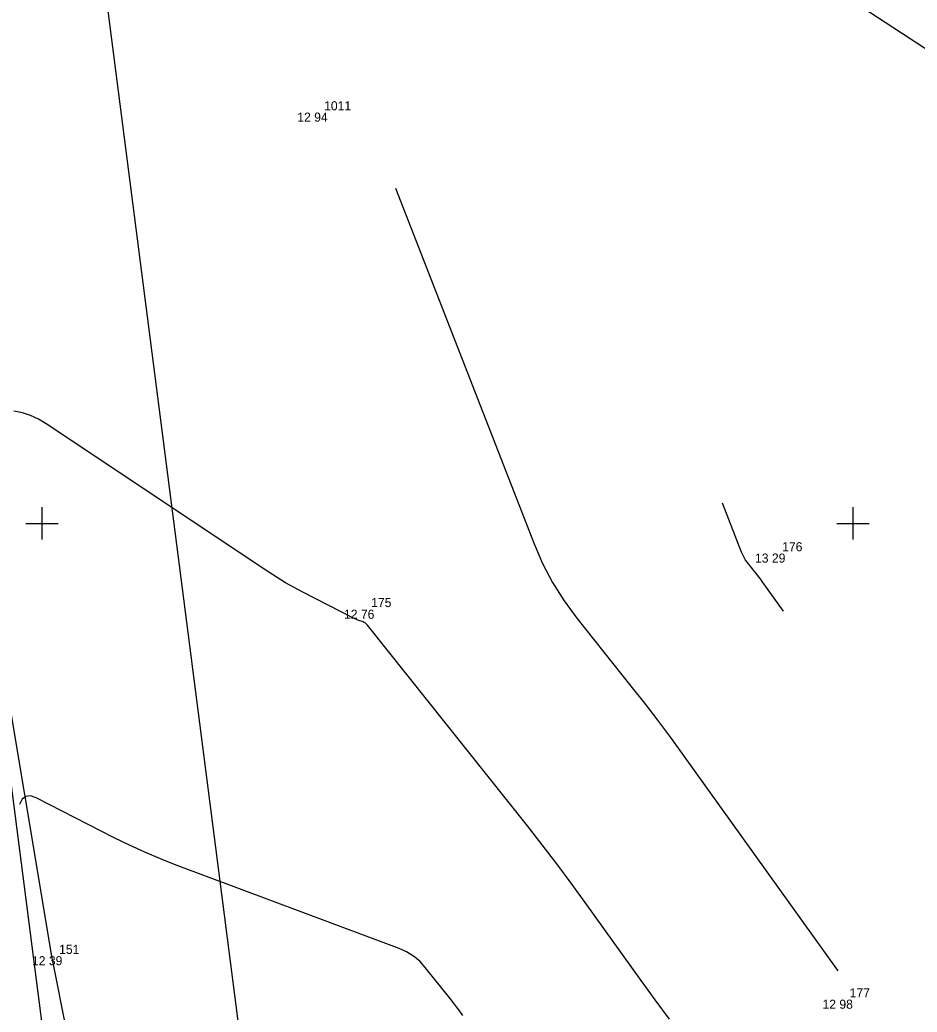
# Model space of a CAD drawing. Extents: x -711234 to -710007, y -1026313 to -1025448.
# Drawn here: x -710900.68 to -710873.02, y -1025815.07 to -1025784.48 of the extents above; entities that cross this region are included whole.
import ezdxf

# ---------------------------------------------------------------- set-up
doc = ezdxf.new("R2010")
doc.units = 0
for name, color, linetype in [('Ex_Major Contours', 7, 'Continuous'), ('Ex_Minor Contours', 7, 'Continuous'), ('Z_body', 7, 'Continuous'), ('Z_body_cisla', 7, 'Continuous'), ('Z_body_vysky_redukovane', 7, 'Continuous'), ('Z_hektometricka_sit', 7, 'Continuous'), ('Z_katastr_hranice', 7, 'Continuous'), ('Z_pole_rozhranni', 7, 'Continuous')]:
    doc.layers.add(name, color=color, linetype=linetype)

# ---------------------------------------------------------------- blocks, each defined once
blk = doc.blocks.new('POINT_DISPLAY')
blk.add_line((0, 0), (0, 0))

msp = doc.modelspace()

# ---------------------------------------------------------------- linework, layer by layer
at = {"layer": 'Ex_Major Contours'}
msp.add_lwpolyline([(-710889.101, -1025789.67), (-710884.828, -1025800.631), (-710884.564, -1025801.241), (-710884.256, -1025801.827), (-710883.904, -1025802.387), (-710883.509, -1025802.922), (-710881.842, -1025805.013), (-710881.428, -1025805.539), (-710881.022, -1025806.069), (-710880.622, -1025806.605), (-710880.229, -1025807.146), (-710875.464, -1025813.793)], dxfattribs=at)
at = {"layer": 'Ex_Minor Contours'}
for points in [[(-710880.655, -1025815.285), (-710881.091, -1025814.688), (-710881.524, -1025814.088), (-710883.248, -1025811.683), (-710883.683, -1025811.085), (-710884.125, -1025810.492), (-710884.575, -1025809.905), (-710885.032, -1025809.324), (-710889.966, -1025803.135), (-710889.994, -1025803.104), (-710890.026, -1025803.078), (-710890.061, -1025803.056), (-710890.1, -1025803.039), (-710890.26, -1025802.979), (-710890.3, -1025802.963), (-710890.339, -1025802.946), (-710890.378, -1025802.929), (-710890.416, -1025802.91), (-710891.96, -1025802.12), (-710892.228, -1025801.978), (-710892.491, -1025801.829), (-710892.75, -1025801.672), (-710893.005, -1025801.508), (-710899.87, -1025796.93), (-710900.103, -1025796.791), (-710900.347, -1025796.68), (-710900.602, -1025796.595), (-710900.868, -1025796.538)], [(-710877.142, -1025802.704), (-710877.799, -1025801.787), (-710877.853, -1025801.713), (-710877.908, -1025801.639), (-710877.964, -1025801.566), (-710878.021, -1025801.493), (-710878.251, -1025801.205), (-710878.306, -1025801.131), (-710878.354, -1025801.054), (-710878.397, -1025800.973), (-710878.433, -1025800.889), (-710879.023, -1025799.377)], [(-710887.023, -1025815.165), (-710887.118, -1025815.034), (-710887.215, -1025814.904), (-710887.313, -1025814.776), (-710887.413, -1025814.649), (-710888.181, -1025813.686), (-710888.353, -1025813.497), (-710888.545, -1025813.337), (-710888.757, -1025813.204), (-710888.99, -1025813.099), (-710895.864, -1025810.53), (-710896.349, -1025810.341), (-710896.828, -1025810.137), (-710897.301, -1025809.921), (-710897.768, -1025809.69), (-710900.174, -1025808.46), (-710900.348, -1025808.4), (-710900.492, -1025808.415), (-710900.605, -1025808.505), (-710900.689, -1025808.668)]]:
    msp.add_lwpolyline(points, dxfattribs=at)
at = {"layer": 'Z_hektometricka_sit'}
for p, q in [((-710900, -1025799.5), (-710900, -1025800.5)), ((-710875, -1025799.5), (-710875, -1025800.5)), ((-710900.5, -1025800), (-710899.5, -1025800)), ((-710875.5, -1025800), (-710874.5, -1025800))]:
    msp.add_line(p, q, dxfattribs=at)
at = {"layer": 'Z_katastr_hranice'}
for points in [[(-710889, -1025970.31), (-710889.68, -1025960.38), (-710892.53, -1025890.03), (-710898.37, -1025828.05), (-710905.02, -1025776.43), (-710911.59, -1025735.63)], [(-710900.43, -1025767.22), (-710899.08, -1025775.57), (-710892.41, -1025827.39), (-710888.58, -1025868.03)], [(-710294.572, -1026164.831), (-710311.64, -1026153.63), (-710458.83, -1026057.03), (-710606.03, -1025960.43), (-710753.23, -1025863.82), (-710900.43, -1025767.22)]]:
    msp.add_lwpolyline(points, dxfattribs=at)
at = {"layer": 'Z_pole_rozhranni'}
for p, q in [((-710902.18, -1025798.58), (-710899.7, -1025813.34)), ((-710899.7, -1025813.34), (-710897.14, -1025826.3))]:
    msp.add_line(p, q, dxfattribs=at)

# ---------------------------------------------------------------- block references
at = {"layer": 'Z_body'}
for p in [(-710891.52, -1025787.34), (-710877.41, -1025800.93), (-710890.08, -1025802.66), (-710899.7, -1025813.34), (-710875.33, -1025814.68)]:
    msp.add_blockref('POINT_DISPLAY', p, dxfattribs=at)

# ---------------------------------------------------------------- texts
at = {"layer": 'Z_body_cisla'}
for s, p in [('1011', (-710891.3, -1025787.27)), ('176', (-710877.18, -1025800.86)), ('175', (-710889.85, -1025802.58)), ('151', (-710899.47, -1025813.27)), ('177', (-710875.1, -1025814.61))]:
    msp.add_text(s, height=0.28, dxfattribs=at).set_placement(p)
at = {"layer": 'Z_body_vysky_redukovane'}
for s, p in [('12 94', (-710892.127, -1025787.62)), ('13 29', (-710878.017, -1025801.21)), ('12 76', (-710890.687, -1025802.94)), ('12 39', (-710900.307, -1025813.62)), ('12 98', (-710875.937, -1025814.96))]:
    msp.add_text(s, height=0.28, dxfattribs=at).set_placement(p)

doc.saveas('drawing.dxf')
